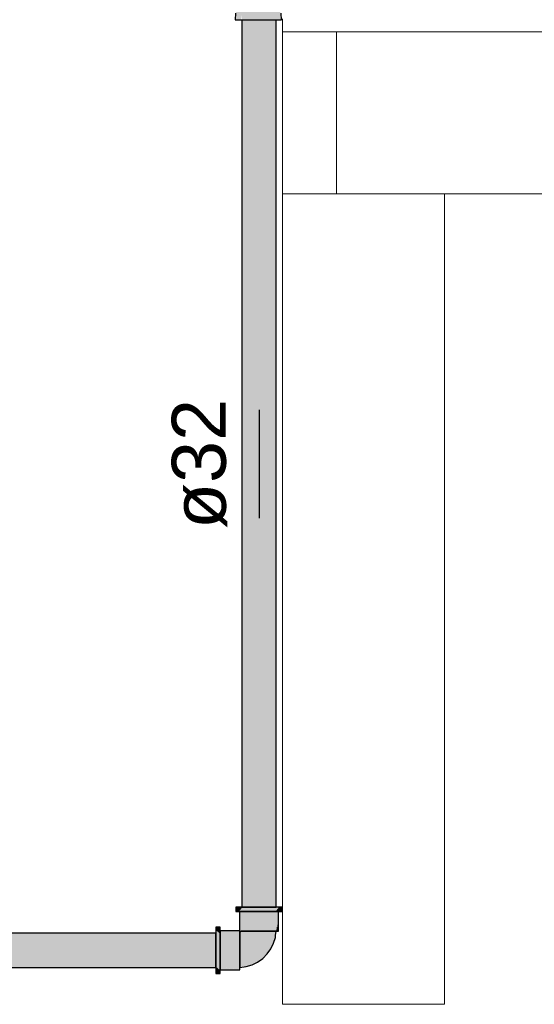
# Model space of a CAD drawing. Header units: millimetres. Extents: x -16331 to -10174, y -4135 to -3584.
# Tile 376 of 456: x -10215.77 to -10213.86, y -4010.76 to -4007.11. Entities that reach past the tile are written whole.
import ezdxf

# ---------------------------------------------------------------- set-up
doc = ezdxf.new("R2010")
doc.units = ezdxf.units.MM
for name, color, linetype in [('AF-Condutos', 4, 'Continuous'), ('AF-Conexões', 4, 'Continuous'), ('AF-Sentido conduto', 7, 'Continuous'), ('AF-Textos conduto', 7, 'Continuous')]:
    doc.layers.add(name, color=color, linetype=linetype)
for name, color, linetype, lineweight in [('DI-Elementos externos em corte', 9, 'Continuous', 18), ('DI-Elementos externos em vista', 9, 'Continuous', 5), ('IFC-IfcBuildingElementProxy-Contorno', 250, 'Continuous', 5)]:
    doc.layers.add(name, color=color, linetype=linetype, lineweight=lineweight)
doc.styles.add('Arial', font='arial.ttf', dxfattribs={"height": 100})

msp = doc.modelspace()

# ---------------------------------------------------------------- hatches: boundary and pattern name
at = {"layer": 'AF-Condutos', "linetype": 'Continuous'}
for points in [[(-10214.9368, -4007.1111), (-10214.9449, -4010.3956), (-10214.9367, -4010.3956), (-10214.9367, -4007.1111)], [(-10214.9449, -4010.3956), (-10214.9368, -4007.1114), (-10214.9369, -4007.1111), (-10214.9449, -4007.1111), (-10214.9449, -4007.1113)], [(-10214.9191, -4007.1111), (-10214.9367, -4010.3956), (-10214.9189, -4010.3956), (-10214.8949, -4007.1111), (-10214.9189, -4007.1111)], [(-10214.9367, -4010.3956), (-10214.9191, -4007.1111), (-10214.9367, -4007.1111)], [(-10214.8949, -4007.1111), (-10214.9189, -4010.3956), (-10214.8946, -4010.3956), (-10214.8683, -4007.1111), (-10214.8946, -4007.1111)], [(-10214.8683, -4007.1112), (-10214.8946, -4010.3956), (-10214.868, -4010.3956), (-10214.868, -4007.1112)], [(-10214.8436, -4007.1112), (-10214.8439, -4007.1112), (-10214.868, -4007.1112), (-10214.868, -4010.3956), (-10214.8436, -4010.3956)], [(-10214.8258, -4007.1113), (-10214.8261, -4007.1113), (-10214.8436, -4007.1112), (-10214.8436, -4010.3956), (-10214.8258, -4010.3956)], [(-10214.8176, -4007.1113), (-10214.8177, -4007.1113), (-10214.8258, -4007.1113), (-10214.8258, -4010.3956), (-10214.8176, -4010.3956)], [(-10220.1979, -4010.6192), (-10215.0413, -4010.6192), (-10215.0413, -4010.6164), (-10215.0413, -4010.6031), (-10215.0413, -4010.5816), (-10215.0413, -4010.5556), (-10215.0413, -4010.5295), (-10215.0413, -4010.508), (-10215.0413, -4010.4947), (-10215.0413, -4010.4919), (-10220.1979, -4010.4919), (-10220.1979, -4010.4938), (-10220.1979, -4010.4947), (-10220.1979, -4010.5038), (-10220.1979, -4010.508), (-10220.1979, -4010.5228), (-10220.1979, -4010.5295), (-10220.1979, -4010.5474), (-10220.1979, -4010.5556), (-10220.1979, -4010.5735), (-10220.1979, -4010.5816), (-10220.1979, -4010.5964), (-10220.1979, -4010.6031), (-10220.1979, -4010.6123), (-10220.1979, -4010.6164), (-10220.1979, -4010.6184)]]:
    msp.add_hatch(color=151, dxfattribs=at).paths.add_polyline_path(points)
at = {"layer": 'AF-Conexões', "linetype": 'Continuous'}
for points in [[(-10214.808, -4006.8794), (-10214.8088, -4006.8335), (-10214.799, -4006.8235), (-10214.7976, -4006.7995), (-10214.8005, -4006.7994), (-10214.8021, -4006.8234), (-10214.8005, -4006.7994), (-10214.8091, -4006.7994), (-10214.8198, -4006.7993), (-10214.8198, -4006.8171), (-10214.8198, -4006.8233), (-10214.8198, -4006.8243), (-10214.8188, -4006.8233), (-10214.8092, -4006.8234), (-10214.8041, -4006.8234), (-10214.8092, -4006.8234), (-10214.8188, -4006.8233), (-10214.8198, -4006.8243), (-10214.8198, -4006.8247), (-10214.8199, -4006.8334), (-10214.8198, -4006.8247), (-10214.8198, -4006.8243), (-10214.8198, -4006.8233), (-10214.8198, -4006.8171), (-10214.8198, -4006.7993), (-10214.8228, -4006.7993), (-10214.8284, -4006.8233), (-10214.8413, -4006.8232), (-10214.8463, -4006.8332), (-10214.8413, -4006.8232), (-10214.8411, -4006.8159), (-10214.8406, -4006.7992), (-10214.8501, -4006.8159), (-10214.8406, -4006.7992), (-10214.8614, -4006.7992), (-10214.8564, -4006.8159), (-10214.8542, -4006.8232), (-10214.8564, -4006.8159), (-10214.8614, -4006.7992), (-10214.8667, -4006.8159), (-10214.8614, -4006.7992), (-10214.8836, -4006.7991), (-10214.9059, -4006.7991), (-10214.9109, -4006.8159), (-10214.9006, -4006.8159), (-10214.8939, -4006.8159), (-10214.8836, -4006.8159), (-10214.8734, -4006.8159), (-10214.8836, -4006.8159), (-10214.8939, -4006.8159), (-10214.8837, -4006.8231), (-10214.869, -4006.8232), (-10214.8837, -4006.8231), (-10214.8939, -4006.8159), (-10214.9006, -4006.8159), (-10214.9109, -4006.8159), (-10214.9131, -4006.8231), (-10214.8984, -4006.8231), (-10214.9131, -4006.8231), (-10214.9171, -4006.8159), (-10214.9266, -4006.7991), (-10214.9262, -4006.8159), (-10214.926, -4006.8231), (-10214.9389, -4006.8231), (-10214.9432, -4006.8045), (-10214.9432, -4006.8231), (-10214.9432, -4006.8264), (-10214.9432, -4006.8302), (-10214.941, -4006.8331), (-10214.9432, -4006.8302), (-10214.9432, -4006.8331), (-10214.9432, -4006.8302), (-10214.9432, -4006.8264), (-10214.9485, -4006.8231), (-10214.9432, -4006.8264), (-10214.9432, -4006.8231), (-10214.9432, -4006.8045), (-10214.9432, -4006.8017), (-10214.9432, -4006.7991), (-10214.9444, -4006.7991), (-10214.9581, -4006.7991), (-10214.9632, -4006.8232), (-10214.9581, -4006.8231), (-10214.9632, -4006.8232), (-10214.9495, -4006.8332), (-10214.9461, -4006.8636), (-10214.9433, -4006.8636), (-10214.9423, -4006.8636), (-10214.9416, -4006.8636), (-10214.9372, -4006.8636), (-10214.9308, -4006.8636), (-10214.9325, -4006.8331), (-10214.9308, -4006.8636), (-10214.9289, -4006.8975), (-10214.9248, -4006.8636), (-10214.9211, -4006.8331), (-10214.9248, -4006.8636), (-10214.9172, -4006.8636), (-10214.9248, -4006.8636), (-10214.9129, -4006.8975), (-10214.9112, -4006.8636), (-10214.9097, -4006.8331), (-10214.9112, -4006.8636), (-10214.9028, -4006.8636), (-10214.9112, -4006.8636), (-10214.9129, -4006.8975), (-10214.8951, -4006.8975), (-10214.8959, -4006.8636), (-10214.8967, -4006.8331), (-10214.8959, -4006.8636), (-10214.8951, -4006.8975), (-10214.8891, -4006.8636), (-10214.8837, -4006.8332), (-10214.8891, -4006.8636), (-10214.8804, -4006.8636), (-10214.8891, -4006.8636), (-10214.8951, -4006.8975), (-10214.9129, -4006.8975), (-10214.9248, -4006.8636), (-10214.9289, -4006.8975), (-10214.9308, -4006.8636), (-10214.9372, -4006.8636), (-10214.9416, -4006.8636), (-10214.9423, -4006.8636), (-10214.9433, -4006.8636), (-10214.9461, -4006.8636), (-10214.9433, -4006.8884), (-10214.9423, -4006.8975), (-10214.9495, -4006.8332), (-10214.9586, -4006.8266), (-10214.9632, -4006.8232), (-10214.9585, -4006.8283), (-10214.954, -4006.8332), (-10214.9632, -4006.8232), (-10214.9581, -4006.7991), (-10214.9667, -4006.7992), (-10214.9696, -4006.7992), (-10214.9684, -4006.8232), (-10214.9585, -4006.8332), (-10214.9582, -4006.8976), (-10214.9523, -4006.8976), (-10214.9582, -4006.8976), (-10214.9492, -4006.9028), (-10214.9403, -4006.9028), (-10214.9281, -4006.9027), (-10214.9134, -4006.9027), (-10214.8971, -4006.9027), (-10214.9134, -4006.9027), (-10214.9281, -4006.9027), (-10214.9403, -4006.9028), (-10214.9492, -4006.9028), (-10214.9538, -4006.9552), (-10214.9471, -4006.9552), (-10214.9364, -4006.9551), (-10214.9223, -4006.9551), (-10214.9364, -4006.9551), (-10214.9471, -4006.9552), (-10214.9538, -4006.9552), (-10214.9494, -4007.0076), (-10214.9584, -4007.0128), (-10214.9589, -4007.0772), (-10214.9688, -4007.0872), (-10214.9701, -4007.1112), (-10214.9672, -4007.1112), (-10214.9637, -4007.0872), (-10214.9544, -4007.0772), (-10214.9524, -4007.0128), (-10214.9404, -4007.0076), (-10214.9524, -4007.0128), (-10214.9544, -4007.0772), (-10214.9589, -4007.0821), (-10214.9637, -4007.0872), (-10214.959, -4007.0871), (-10214.9586, -4007.0871), (-10214.9637, -4007.0872), (-10214.9672, -4007.1112), (-10214.9586, -4007.1111), (-10214.9481, -4007.1111), (-10214.9481, -4007.0923), (-10214.9481, -4007.0871), (-10214.949, -4007.0871), (-10214.9481, -4007.0871), (-10214.9481, -4007.0859), (-10214.9481, -4007.0871), (-10214.9449, -4007.0818), (-10214.9414, -4007.0771), (-10214.9449, -4007.0771), (-10214.9481, -4007.0772), (-10214.9499, -4007.0772), (-10214.9425, -4007.0127), (-10214.9283, -4007.0075), (-10214.9425, -4007.0127), (-10214.9338, -4007.0712), (-10214.9329, -4007.0771), (-10214.9326, -4007.0712), (-10214.9329, -4007.0771), (-10214.9338, -4007.0712), (-10214.9425, -4007.0127), (-10214.9415, -4007.0712), (-10214.9425, -4007.0127), (-10214.9449, -4007.0339), (-10214.9492, -4007.0712), (-10214.9449, -4007.0712), (-10214.9447, -4007.0712), (-10214.9449, -4007.0712), (-10214.9492, -4007.0712), (-10214.9499, -4007.0772), (-10214.9449, -4007.0771), (-10214.9414, -4007.0771), (-10214.9449, -4007.0818), (-10214.9449, -4007.0824), (-10214.9449, -4007.0818), (-10214.9481, -4007.0871), (-10214.9481, -4007.0923), (-10214.9449, -4007.0904), (-10214.9449, -4007.0871), (-10214.9449, -4007.0904), (-10214.9394, -4007.0871), (-10214.9481, -4007.0923), (-10214.9449, -4007.1111), (-10214.9271, -4007.1111), (-10214.9264, -4007.0871), (-10214.9215, -4007.0771), (-10214.9222, -4007.0712), (-10214.9291, -4007.0127), (-10214.9136, -4007.0075), (-10214.9291, -4007.0127), (-10214.9222, -4007.0712), (-10214.9215, -4007.0771), (-10214.9207, -4007.0712), (-10214.9215, -4007.0771), (-10214.9264, -4007.0871), (-10214.9271, -4007.1111), (-10214.9064, -4007.1111), (-10214.9135, -4007.0871), (-10214.9064, -4007.1111), (-10214.8841, -4007.1111), (-10214.8988, -4007.0871), (-10214.91, -4007.0771), (-10214.9103, -4007.0712), (-10214.9131, -4007.0127), (-10214.9103, -4007.0712), (-10214.91, -4007.0771), (-10214.9087, -4007.0712), (-10214.91, -4007.0771), (-10214.8988, -4007.0871), (-10214.8841, -4007.1111), (-10214.8841, -4007.0871), (-10214.897, -4007.0771), (-10214.8841, -4007.0871), (-10214.8841, -4007.1111), (-10214.8619, -4007.1112), (-10214.8694, -4007.0872), (-10214.8841, -4007.0772), (-10214.8969, -4007.0712), (-10214.8841, -4007.0772), (-10214.8851, -4007.0712), (-10214.8953, -4007.0127), (-10214.8972, -4007.0075), (-10214.9057, -4006.9551), (-10214.8972, -4007.0075), (-10214.8953, -4007.0127), (-10214.8851, -4007.0712), (-10214.8841, -4007.0772), (-10214.8834, -4007.0712), (-10214.8841, -4007.0772), (-10214.8694, -4007.0872), (-10214.8619, -4007.1112), (-10214.8411, -4007.1112), (-10214.8547, -4007.0872), (-10214.8711, -4007.0772), (-10214.8699, -4007.0712), (-10214.8716, -4007.0712), (-10214.8699, -4007.0712), (-10214.8769, -4007.0128), (-10214.8611, -4007.0102), (-10214.872, -4007.0076), (-10214.8801, -4007.0076), (-10214.872, -4007.0076), (-10214.8633, -4007.0076), (-10214.8707, -4006.998), (-10214.8752, -4006.9921), (-10214.8842, -4006.9745), (-10214.8745, -4006.9551), (-10214.8877, -4006.9552), (-10214.8745, -4006.9551), (-10214.8841, -4006.9358), (-10214.8751, -4006.9183), (-10214.88, -4006.9028), (-10214.8767, -4006.8976), (-10214.8735, -4006.8636), (-10214.8707, -4006.8332), (-10214.8735, -4006.8636), (-10214.865, -4006.8637), (-10214.8735, -4006.8636), (-10214.8767, -4006.8976), (-10214.88, -4006.9028), (-10214.8751, -4006.9183), (-10214.8692, -4006.9179), (-10214.8705, -4006.9124), (-10214.8631, -4006.9028), (-10214.8718, -4006.9028), (-10214.8631, -4006.9028), (-10214.8609, -4006.9002), (-10214.8631, -4006.9028), (-10214.8705, -4006.9124), (-10214.8692, -4006.9179), (-10214.8751, -4006.9183), (-10214.8841, -4006.9358), (-10214.8745, -4006.9551), (-10214.8731, -4006.9358), (-10214.8745, -4006.9551), (-10214.8842, -4006.9745), (-10214.8752, -4006.9921), (-10214.8707, -4006.998), (-10214.8633, -4007.0076), (-10214.8694, -4006.9924), (-10214.8732, -4006.9745), (-10214.8694, -4006.9924), (-10214.8633, -4007.0076), (-10214.872, -4007.0076), (-10214.8611, -4007.0102), (-10214.8769, -4007.0128), (-10214.8699, -4007.0712), (-10214.8711, -4007.0772), (-10214.8547, -4007.0872), (-10214.8411, -4007.1112), (-10214.8233, -4007.1113), (-10214.8176, -4007.1113), (-10214.8096, -4007.1114), (-10214.8176, -4007.0913), (-10214.8096, -4007.1114), (-10214.801, -4007.1114), (-10214.8045, -4007.0874), (-10214.8096, -4007.0874), (-10214.8176, -4007.0873), (-10214.8192, -4007.0873), (-10214.8288, -4007.0873), (-10214.8417, -4007.0872), (-10214.8581, -4007.0772), (-10214.8417, -4007.0872), (-10214.8288, -4007.0873), (-10214.8192, -4007.0873), (-10214.8176, -4007.0873), (-10214.8096, -4007.0874), (-10214.8176, -4007.0781), (-10214.8096, -4007.0874), (-10214.8045, -4007.0874), (-10214.801, -4007.1114), (-10214.7981, -4007.1115), (-10214.7994, -4007.0875), (-10214.8092, -4007.0775), (-10214.8094, -4007.0712), (-10214.8107, -4007.0314), (-10214.8111, -4007.0314), (-10214.8167, -4007.0712), (-10214.8166, -4007.07), (-10214.8111, -4007.0314), (-10214.817, -4007.0695), (-10214.8173, -4007.0712), (-10214.8172, -4007.0712), (-10214.8173, -4007.0712), (-10214.8176, -4007.0774), (-10214.8182, -4007.0774), (-10214.8176, -4007.0778), (-10214.8182, -4007.0774), (-10214.8176, -4007.0774), (-10214.8173, -4007.0712), (-10214.8176, -4007.0733), (-10214.8173, -4007.0712), (-10214.8176, -4007.0712), (-10214.8173, -4007.0712), (-10214.8176, -4007.0312), (-10214.8182, -4007.0712), (-10214.8176, -4007.0312), (-10214.8182, -4007.0314), (-10214.8118, -4007.0314), (-10214.8082, -4007.0314), (-10214.7884, -4007.0314), (-10214.7889, -4007.0309), (-10214.7923, -4007.0269), (-10214.8082, -4007.0299), (-10214.8082, -4007.0293), (-10214.8111, -4007.0298), (-10214.8297, -4007.0289), (-10214.8182, -4007.0712), (-10214.8282, -4007.0345), (-10214.829, -4007.0314), (-10214.8297, -4007.0289), (-10214.8291, -4007.0314), (-10214.8284, -4007.0346), (-10214.8197, -4007.0712), (-10214.8284, -4007.0346), (-10214.8291, -4007.0314), (-10214.83, -4007.0314), (-10214.8304, -4007.0352), (-10214.8345, -4007.0712), (-10214.8352, -4007.0773), (-10214.8466, -4007.0772), (-10214.8352, -4007.0773), (-10214.8345, -4007.0712), (-10214.83, -4007.0314), (-10214.8421, -4007.0314), (-10214.83, -4007.0314), (-10214.8291, -4007.0314), (-10214.8297, -4007.0289), (-10214.8129, -4007.0297), (-10214.8108, -4007.029), (-10214.8129, -4007.0297), (-10214.8111, -4007.0298), (-10214.8082, -4007.0293), (-10214.8094, -4007.0286), (-10214.8103, -4007.0278), (-10214.8094, -4007.0286), (-10214.8082, -4007.0293), (-10214.8082, -4007.0299), (-10214.7923, -4007.0269), (-10214.7923, -4007.0269), (-10214.7924, -4007.0268), (-10214.7924, -4007.0268), (-10214.8081, -4007.0282), (-10214.7924, -4007.0268), (-10214.8061, -4007.0276), (-10214.8081, -4007.0277), (-10214.7924, -4007.0268), (-10214.7925, -4007.0266), (-10214.8081, -4007.0253), (-10214.8081, -4007.0248), (-10214.808, -4007.0225), (-10214.808, -4007.0207), (-10214.8092, -4007.0252), (-10214.808, -4007.0207), (-10214.808, -4007.0206), (-10214.8083, -4007.0206), (-10214.8438, -4007.0223), (-10214.8424, -4007.0314), (-10214.8361, -4007.0712), (-10214.8438, -4007.0223), (-10214.8463, -4007.0712), (-10214.8438, -4007.0223), (-10214.8565, -4007.0712), (-10214.8581, -4007.0712), (-10214.8565, -4007.0712), (-10214.8438, -4007.0223), (-10214.8589, -4007.0128), (-10214.8103, -4007.0039), (-10214.8111, -4007.0028), (-10214.8103, -4007.0039), (-10214.8096, -4007.0038), (-10214.807, -4007.0033), (-10214.8104, -4007.0027), (-10214.816, -4006.9948), (-10214.8159, -4006.9952), (-10214.8176, -4006.9931), (-10214.8671, -4006.9927), (-10214.8157, -4006.996), (-10214.8671, -4006.9927), (-10214.814, -4007.0021), (-10214.8113, -4007.0025), (-10214.8671, -4006.9927), (-10214.8165, -4006.9931), (-10214.8195, -4006.9821), (-10214.8165, -4006.9931), (-10214.8172, -4006.9931), (-10214.8176, -4006.9931), (-10214.8159, -4006.9952), (-10214.816, -4006.9948), (-10214.8104, -4007.0027), (-10214.807, -4007.0033), (-10214.8112, -4006.9932), (-10214.807, -4007.0033), (-10214.8103, -4007.0039), (-10214.8191, -4007.0055), (-10214.8044, -4007.0127), (-10214.8191, -4007.0055), (-10214.8589, -4007.0128), (-10214.8039, -4007.0134), (-10214.8029, -4007.0134), (-10214.8027, -4007.0134), (-10214.8026, -4007.0136), (-10214.7984, -4007.0195), (-10214.7973, -4007.0211), (-10214.7981, -4007.0195), (-10214.8009, -4007.0144), (-10214.8006, -4007.0146), (-10214.8009, -4007.0144), (-10214.7992, -4007.0175), (-10214.7981, -4007.0195), (-10214.7973, -4007.0211), (-10214.798, -4007.0195), (-10214.7984, -4007.0185), (-10214.798, -4007.0195), (-10214.7975, -4007.0195), (-10214.798, -4007.0195), (-10214.7973, -4007.0211), (-10214.7964, -4007.0208), (-10214.7972, -4007.0195), (-10214.7999, -4007.0149), (-10214.7972, -4007.0195), (-10214.7964, -4007.0208), (-10214.7971, -4007.0195), (-10214.7992, -4007.0152), (-10214.8021, -4007.0096), (-10214.8069, -4006.9981), (-10214.8134, -4006.9808), (-10214.8069, -4006.9981), (-10214.8021, -4007.0096), (-10214.7992, -4007.0152), (-10214.7971, -4007.0195), (-10214.7964, -4007.0208), (-10214.7917, -4007.0195), (-10214.7964, -4007.0208), (-10214.7973, -4007.0211), (-10214.793, -4007.0261), (-10214.7908, -4007.0286), (-10214.7913, -4007.0267), (-10214.7947, -4007.0227), (-10214.7957, -4007.0216), (-10214.7901, -4007.0197), (-10214.7914, -4007.0195), (-10214.7909, -4007.0193), (-10214.7914, -4007.0195), (-10214.7905, -4007.0195), (-10214.7896, -4007.0195), (-10214.7905, -4007.0195), (-10214.7914, -4007.0195), (-10214.7901, -4007.0197), (-10214.7957, -4007.0216), (-10214.7947, -4007.0227), (-10214.7913, -4007.0267), (-10214.7908, -4007.0286), (-10214.7897, -4007.0286), (-10214.7852, -4007.0289), (-10214.7908, -4007.0286), (-10214.7884, -4007.0314), (-10214.7844, -4007.0361), (-10214.7783, -4007.0314), (-10214.782, -4007.03), (-10214.7783, -4007.0314), (-10214.7844, -4007.0361), (-10214.7759, -4007.0322), (-10214.774, -4007.0314), (-10214.7704, -4007.0297), (-10214.7708, -4007.0291), (-10214.7704, -4007.0297), (-10214.7844, -4007.0361), (-10214.777, -4007.0387), (-10214.7697, -4007.0414), (-10214.7489, -4007.0414), (-10214.76, -4007.0384), (-10214.7703, -4007.0294), (-10214.777, -4007.0195), (-10214.7703, -4007.0294), (-10214.7769, -4007.0195), (-10214.7793, -4007.016), (-10214.7769, -4007.0195), (-10214.7703, -4007.0294), (-10214.7674, -4007.0195), (-10214.7703, -4007.0294), (-10214.76, -4007.0384), (-10214.7608, -4007.034), (-10214.76, -4007.0384), (-10214.7595, -4007.0346), (-10214.7633, -4007.0195), (-10214.7595, -4007.0346), (-10214.7629, -4007.0195), (-10214.7595, -4007.0346), (-10214.76, -4007.0384), (-10214.7489, -4007.0414), (-10214.7468, -4007.0408), (-10214.7378, -4007.0385), (-10214.7489, -4007.0194), (-10214.7489, -4007.0398), (-10214.7563, -4007.0195), (-10214.7489, -4007.0398), (-10214.7489, -4007.0195), (-10214.7571, -4007.0171), (-10214.7563, -4007.0195), (-10214.7495, -4007.0395), (-10214.7563, -4007.0195), (-10214.7575, -4007.0195), (-10214.7563, -4007.0195), (-10214.7571, -4007.0171), (-10214.7649, -4007.0107), (-10214.7715, -4007.0005), (-10214.7861, -4006.9981), (-10214.8094, -4006.9841), (-10214.8157, -4006.9683), (-10214.8223, -4006.9723), (-10214.8221, -4006.9789), (-10214.8203, -4006.9792), (-10214.8714, -4006.9681), (-10214.8224, -4006.9683), (-10214.8227, -4006.9568), (-10214.8224, -4006.9683), (-10214.8223, -4006.9723), (-10214.8157, -4006.9683), (-10214.8094, -4006.9841), (-10214.7861, -4006.9981), (-10214.7715, -4007.0005), (-10214.7765, -4006.9872), (-10214.7903, -4006.9774), (-10214.8119, -4006.97), (-10214.8156, -4006.9551), (-10214.8119, -4006.97), (-10214.7903, -4006.9774), (-10214.7765, -4006.9872), (-10214.7797, -4006.9717), (-10214.7918, -4006.9551), (-10214.8119, -4006.9551), (-10214.8156, -4006.9419), (-10214.8229, -4006.951), (-10214.8228, -4006.9535), (-10214.8714, -4006.9421), (-10214.8223, -4006.942), (-10214.82, -4006.931), (-10214.8223, -4006.942), (-10214.8232, -4006.942), (-10214.8231, -4006.9458), (-10214.8232, -4006.942), (-10214.8714, -4006.9421), (-10214.8246, -4006.9531), (-10214.8228, -4006.9535), (-10214.8229, -4006.951), (-10214.8156, -4006.9419), (-10214.8119, -4006.9551), (-10214.7918, -4006.9551), (-10214.8119, -4006.9402), (-10214.8133, -4006.9296), (-10214.8119, -4006.9402), (-10214.7918, -4006.9551), (-10214.7797, -4006.9717), (-10214.7808, -4006.9552), (-10214.7903, -4006.9328), (-10214.8093, -4006.9261), (-10214.8111, -4006.9172), (-10214.8194, -4006.9282), (-10214.867, -4006.9177), (-10214.816, -4006.9172), (-10214.8109, -4006.9078), (-10214.816, -4006.9172), (-10214.8172, -4006.9172), (-10214.8179, -4006.9209), (-10214.8172, -4006.9172), (-10214.867, -4006.9177), (-10214.8216, -4006.9277), (-10214.8188, -4006.9249), (-10214.8216, -4006.9277), (-10214.8194, -4006.9282), (-10214.8111, -4006.9172), (-10214.8093, -4006.9261), (-10214.7903, -4006.9328), (-10214.7808, -4006.9552), (-10214.7797, -4006.9386), (-10214.7764, -4006.9232), (-10214.7859, -4006.9121), (-10214.8067, -4006.9121), (-10214.7859, -4006.9121), (-10214.7764, -4006.9232), (-10214.7713, -4006.91), (-10214.7647, -4006.8998), (-10214.757, -4006.8935), (-10214.7571, -4006.8924), (-10214.7634, -4006.8924), (-10214.7668, -4006.8924), (-10214.7706, -4006.8924), (-10214.7668, -4006.8924), (-10214.7634, -4006.8924), (-10214.7571, -4006.8924), (-10214.7566, -4006.8924), (-10214.7527, -4006.8924), (-10214.7487, -4006.8914), (-10214.7544, -4006.8924), (-10214.7525, -4006.8924), (-10214.7449, -4006.8924), (-10214.7402, -4006.8924), (-10214.7375, -4006.8724), (-10214.7486, -4006.8694), (-10214.7598, -4006.8722), (-10214.7486, -4006.8694), (-10214.7694, -4006.8694), (-10214.7841, -4006.8745), (-10214.7701, -4006.8808), (-10214.7778, -4006.8924), (-10214.7701, -4006.8808), (-10214.7844, -4006.8853), (-10214.7852, -4006.8859), (-10214.7844, -4006.8853), (-10214.7954, -4006.8888), (-10214.7961, -4006.8896), (-10214.792, -4006.8907), (-10214.7861, -4006.8924), (-10214.7791, -4006.8944), (-10214.7861, -4006.8924), (-10214.792, -4006.8907), (-10214.7943, -4006.8924), (-10214.792, -4006.8907), (-10214.7961, -4006.8896), (-10214.7954, -4006.8888), (-10214.7701, -4006.8808), (-10214.7732, -4006.8794), (-10214.7753, -4006.8784), (-10214.7781, -4006.8794), (-10214.7753, -4006.8784), (-10214.7841, -4006.8745), (-10214.7884, -4006.8794), (-10214.7795, -4006.8794), (-10214.7884, -4006.8794), (-10214.7906, -4006.8819), (-10214.7843, -4006.8815), (-10214.7893, -4006.8818), (-10214.7911, -4006.8839), (-10214.7914, -4006.8842), (-10214.7911, -4006.8839), (-10214.7893, -4006.8818), (-10214.7906, -4006.8819), (-10214.7929, -4006.8845), (-10214.7971, -4006.8893), (-10214.7982, -4006.8921), (-10214.7955, -4006.8924), (-10214.7945, -4006.8925), (-10214.7955, -4006.8924), (-10214.7982, -4006.8921), (-10214.7984, -4006.8924), (-10214.8001, -4006.8966), (-10214.7971, -4006.8893), (-10214.8025, -4006.897), (-10214.8023, -4006.8981), (-10214.8019, -4006.9007), (-10214.8033, -4006.8988), (-10214.8068, -4006.9071), (-10214.8033, -4006.8988), (-10214.8019, -4006.9007), (-10214.8023, -4006.8981), (-10214.8025, -4006.897), (-10214.8051, -4006.897), (-10214.806, -4006.8988), (-10214.8078, -4006.902), (-10214.806, -4006.8988), (-10214.8051, -4006.897), (-10214.8587, -4006.8976), (-10214.8132, -4006.9059), (-10214.8102, -4006.9065), (-10214.8587, -4006.8976), (-10214.8582, -4006.8637), (-10214.8587, -4006.8976), (-10214.8025, -4006.897), (-10214.7968, -4006.8904), (-10214.8435, -4006.8882), (-10214.8498, -4006.8637), (-10214.8577, -4006.8332), (-10214.8498, -4006.8637), (-10214.8448, -4006.8637), (-10214.8397, -4006.8637), (-10214.8348, -4006.8333), (-10214.8296, -4006.8333), (-10214.8348, -4006.8333), (-10214.8314, -4006.8638), (-10214.8295, -4006.8638), (-10214.8314, -4006.8638), (-10214.8348, -4006.8333), (-10214.8397, -4006.8637), (-10214.8448, -4006.8637), (-10214.8498, -4006.8637), (-10214.8435, -4006.8882), (-10214.8084, -4006.8899), (-10214.8078, -4006.8899), (-10214.8078, -4006.8896), (-10214.8078, -4006.8899), (-10214.8072, -4006.8899), (-10214.8074, -4006.8895), (-10214.8078, -4006.8884), (-10214.8091, -4006.8853), (-10214.8078, -4006.8884), (-10214.8079, -4006.8852), (-10214.7924, -4006.884), (-10214.7923, -4006.8838), (-10214.8079, -4006.8829), (-10214.8079, -4006.8827), (-10214.8101, -4006.8828), (-10214.8079, -4006.8827), (-10214.8079, -4006.8817), (-10214.8106, -4006.8817), (-10214.8092, -4006.8823), (-10214.8105, -4006.8818), (-10214.811, -4006.8817), (-10214.8105, -4006.8818), (-10214.8092, -4006.8823), (-10214.8106, -4006.8817), (-10214.8079, -4006.8817), (-10214.8079, -4006.8827), (-10214.7904, -4006.8817), (-10214.7904, -4006.8816), (-10214.7901, -4006.8812), (-10214.7886, -4006.8796), (-10214.7885, -4006.8795), (-10214.7884, -4006.8794), (-10214.808, -4006.8794), (-10214.8116, -4006.8794), (-10214.8179, -4006.8794), (-10214.8294, -4006.8817), (-10214.8114, -4006.8798), (-10214.808, -4006.8798), (-10214.808, -4006.88), (-10214.808, -4006.8798), (-10214.8114, -4006.8798), (-10214.8154, -4006.8802), (-10214.8294, -4006.8817), (-10214.8283, -4006.8638), (-10214.8263, -4006.8333), (-10214.8208, -4006.8639), (-10214.8199, -4006.8639), (-10214.8208, -4006.8639), (-10214.8263, -4006.8333), (-10214.8283, -4006.8638), (-10214.826, -4006.8638), (-10214.8283, -4006.8638), (-10214.8291, -4006.8757), (-10214.8293, -4006.8794), (-10214.8294, -4006.8817), (-10214.8278, -4006.8794), (-10214.8294, -4006.8817), (-10214.8199, -4006.8798), (-10214.8207, -4006.8794), (-10214.8259, -4006.8767), (-10214.8207, -4006.8794), (-10214.8199, -4006.8798), (-10214.8199, -4006.8794), (-10214.8199, -4006.8787), (-10214.8199, -4006.8685), (-10214.8196, -4006.8639), (-10214.8199, -4006.8685), (-10214.8199, -4006.8798), (-10214.8179, -4006.8794), (-10214.8179, -4006.8639), (-10214.8179, -4006.8334), (-10214.8179, -4006.8794), (-10214.8105, -4006.8818), (-10214.8133, -4006.8334), (-10214.8107, -4006.8794), (-10214.8105, -4006.8794), (-10214.8078, -4006.8884)], [(-10214.9481, -4007.1111), (-10214.9481, -4007.1111), (-10214.9449, -4007.1111), (-10214.9449, -4007.1111)], [(-10214.9459, -4007.1111), (-10214.9481, -4007.1111), (-10214.9481, -4007.1113), (-10214.9459, -4007.1113)], [(-10214.9449, -4007.1111), (-10214.9459, -4007.1111), (-10214.9459, -4007.1113), (-10214.9449, -4007.1113)], [(-10214.9643, -4010.3956), (-10214.9673, -4010.3956), (-10214.9673, -4010.4124), (-10214.9643, -4010.4124), (-10214.9557, -4010.4124), (-10214.9421, -4010.3956), (-10214.9557, -4010.3956)], [(-10214.9557, -4010.4124), (-10214.9537, -4010.4124), (-10214.9421, -4010.4124), (-10214.9243, -4010.4124), (-10214.9035, -4010.4124), (-10214.8813, -4010.4124), (-10214.859, -4010.4124), (-10214.8383, -4010.4124), (-10214.8205, -4010.4124), (-10214.8068, -4010.3956), (-10214.8205, -4010.3956), (-10214.8383, -4010.3956), (-10214.859, -4010.3956), (-10214.8813, -4010.3956), (-10214.9035, -4010.3956), (-10214.9243, -4010.3956), (-10214.9421, -4010.3956), (-10214.9537, -4010.4098)], [(-10214.9537, -4010.4832), (-10214.9536, -4010.4832), (-10214.9537, -4010.4848), (-10214.9521, -4010.4842), (-10214.9512, -4010.4848), (-10214.9512, -4010.4832), (-10214.9521, -4010.4832), (-10214.9512, -4010.4832), (-10214.9512, -4010.4124), (-10214.9521, -4010.4378), (-10214.9512, -4010.4124), (-10214.9521, -4010.4124), (-10214.9537, -4010.4124)], [(-10214.9512, -4010.4848), (-10214.9478, -4010.4848), (-10214.944, -4010.4848), (-10214.944, -4010.4801), (-10214.944, -4010.4124), (-10214.9512, -4010.4124)], [(-10214.8175, -4010.4848), (-10214.8139, -4010.459), (-10214.8186, -4010.4124), (-10214.8301, -4010.4124), (-10214.8451, -4010.4124), (-10214.8625, -4010.4124), (-10214.8813, -4010.4124), (-10214.9, -4010.4124), (-10214.9175, -4010.4124), (-10214.9325, -4010.4124), (-10214.944, -4010.4124), (-10214.944, -4010.4848), (-10214.9325, -4010.4848), (-10214.9175, -4010.4848), (-10214.9, -4010.4848), (-10214.8813, -4010.4848), (-10214.8625, -4010.4848), (-10214.8451, -4010.4848), (-10214.8301, -4010.4848), (-10214.8186, -4010.4848)], [(-10214.7953, -4010.4124), (-10214.7953, -4010.3956), (-10214.7982, -4010.3956), (-10214.8068, -4010.3956), (-10214.8089, -4010.3981), (-10214.8205, -4010.4124), (-10214.8089, -4010.4124), (-10214.8068, -4010.4124), (-10214.7982, -4010.4124)], [(-10214.8089, -4010.4848), (-10214.8089, -4010.4124), (-10214.8113, -4010.4124), (-10214.8186, -4010.4124), (-10214.8113, -4010.4848)], [(-10214.8113, -4010.4848), (-10214.8139, -4010.459), (-10214.8175, -4010.4848)], [(-10215.0245, -4010.4696), (-10215.0413, -4010.4696), (-10215.0413, -4010.4725), (-10215.0413, -4010.4811), (-10215.0387, -4010.4832), (-10215.0245, -4010.4948), (-10215.0245, -4010.4832), (-10215.0245, -4010.4811), (-10215.0245, -4010.4725)], [(-10215.0245, -4010.6301), (-10215.0245, -4010.628), (-10215.0245, -4010.6164), (-10215.0245, -4010.5986), (-10215.0245, -4010.5778), (-10215.0245, -4010.5556), (-10215.0245, -4010.5333), (-10215.0245, -4010.5126), (-10215.0245, -4010.4948), (-10215.028, -4010.4919), (-10215.0413, -4010.4811), (-10215.0413, -4010.4919), (-10215.0413, -4010.4948), (-10215.0413, -4010.5126), (-10215.0413, -4010.5333), (-10215.0413, -4010.5556), (-10215.0413, -4010.5778), (-10215.0413, -4010.5986), (-10215.0413, -4010.6164), (-10215.027, -4010.628)], [(-10214.9995, -4010.4848), (-10215.0245, -4010.4856), (-10214.9537, -4010.4856), (-10214.9521, -4010.4856), (-10214.9521, -4010.4848), (-10214.9531, -4010.4848), (-10214.9537, -4010.4848), (-10214.9989, -4010.4848), (-10214.9537, -4010.4848), (-10214.9531, -4010.4848), (-10214.9521, -4010.4848), (-10214.9521, -4010.4832), (-10214.9537, -4010.4832), (-10214.9537, -4010.4832), (-10215.0245, -4010.4832), (-10215.0245, -4010.4848), (-10215.0245, -4010.4856)], [(-10215.0245, -4010.4856), (-10215.0245, -4010.4929), (-10214.9568, -4010.4929), (-10214.9521, -4010.4929), (-10214.9521, -4010.489), (-10214.9521, -4010.4856)], [(-10214.9521, -4010.6255), (-10214.9521, -4010.6193), (-10214.9521, -4010.6183), (-10214.9521, -4010.6068), (-10214.9521, -4010.5918), (-10214.9521, -4010.5743), (-10214.9521, -4010.5556), (-10214.9521, -4010.5368), (-10214.9521, -4010.5194), (-10214.9521, -4010.5044), (-10214.9521, -4010.4929), (-10215.0245, -4010.4929), (-10215.0245, -4010.5044), (-10215.0245, -4010.5194), (-10215.0245, -4010.5368), (-10215.0245, -4010.5556), (-10215.0245, -4010.5743), (-10215.0245, -4010.5918), (-10215.0245, -4010.6068), (-10215.0245, -4010.6183), (-10214.9778, -4010.6229)], [(-10214.9512, -4010.4848), (-10214.9521, -4010.4842), (-10214.9521, -4010.4848)], [(-10214.9497, -4010.4871), (-10214.9521, -4010.489), (-10214.9521, -4010.4913), (-10214.9521, -4010.4935), (-10214.9521, -4010.5052), (-10214.9521, -4010.5138), (-10214.9521, -4010.5225), (-10214.9521, -4010.5435), (-10214.9521, -4010.5547), (-10214.9521, -4010.5658), (-10214.9521, -4010.5764), (-10214.9521, -4010.5869), (-10214.9521, -4010.5955), (-10214.9521, -4010.6042), (-10214.9521, -4010.6098), (-10214.933, -4010.608), (-10214.9291, -4010.5974), (-10214.9322, -4010.5839), (-10214.9371, -4010.5733), (-10214.9385, -4010.551), (-10214.9371, -4010.5733), (-10214.9322, -4010.5839), (-10214.9291, -4010.5974), (-10214.933, -4010.608), (-10214.9521, -4010.6098), (-10214.9521, -4010.6154), (-10214.9521, -4010.6171), (-10214.9521, -4010.6193), (-10214.9362, -4010.6171), (-10214.9364, -4010.6162), (-10214.9362, -4010.6171), (-10214.9292, -4010.6161), (-10214.9248, -4010.6122), (-10214.9292, -4010.6161), (-10214.9071, -4010.6093), (-10214.8865, -4010.599), (-10214.9002, -4010.6044), (-10214.9068, -4010.6005), (-10214.9002, -4010.6044), (-10214.8865, -4010.599), (-10214.8677, -4010.5855), (-10214.8803, -4010.5914), (-10214.891, -4010.5926), (-10214.9083, -4010.5909), (-10214.9133, -4010.5774), (-10214.9083, -4010.5909), (-10214.891, -4010.5926), (-10214.8803, -4010.5914), (-10214.8677, -4010.5855), (-10214.8514, -4010.5691), (-10214.8601, -4010.5768), (-10214.8768, -4010.5834), (-10214.8881, -4010.5829), (-10214.8932, -4010.5726), (-10214.9121, -4010.565), (-10214.9241, -4010.5566), (-10214.926, -4010.5449), (-10214.9317, -4010.5341), (-10214.9404, -4010.5185), (-10214.9401, -4010.5055), (-10214.9412, -4010.4957), (-10214.9401, -4010.5055), (-10214.9404, -4010.5185), (-10214.9317, -4010.5341), (-10214.926, -4010.5449), (-10214.9241, -4010.5566), (-10214.9121, -4010.565), (-10214.9113, -4010.5448), (-10214.9081, -4010.5287), (-10214.9174, -4010.5172), (-10214.9302, -4010.5117), (-10214.9174, -4010.5172), (-10214.9081, -4010.5287), (-10214.9113, -4010.5448), (-10214.9121, -4010.565), (-10214.8932, -4010.5726), (-10214.8881, -4010.5829), (-10214.8768, -4010.5834), (-10214.8601, -4010.5768), (-10214.8514, -4010.5691), (-10214.8379, -4010.5504), (-10214.8454, -4010.5565), (-10214.8637, -4010.5731), (-10214.8665, -4010.5643), (-10214.8773, -4010.5596), (-10214.898, -4010.5555), (-10214.8773, -4010.5596), (-10214.8665, -4010.5643), (-10214.8637, -4010.5731), (-10214.8454, -4010.5565), (-10214.8534, -4010.5597), (-10214.8454, -4010.5565), (-10214.8379, -4010.5504), (-10214.8276, -4010.5297), (-10214.8324, -4010.5367), (-10214.8438, -4010.5456), (-10214.8539, -4010.5488), (-10214.8642, -4010.5436), (-10214.8782, -4010.5377), (-10214.8946, -4010.5374), (-10214.8782, -4010.5377), (-10214.8642, -4010.5436), (-10214.8539, -4010.5488), (-10214.8438, -4010.5456), (-10214.8324, -4010.5367), (-10214.8276, -4010.5297), (-10214.8207, -4010.5077), (-10214.8197, -4010.5006), (-10214.8207, -4010.5004), (-10214.8246, -4010.5121), (-10214.8364, -4010.53), (-10214.8459, -4010.5286), (-10214.8595, -4010.5236), (-10214.8695, -4010.5183), (-10214.8845, -4010.5271), (-10214.8943, -4010.5191), (-10214.9027, -4010.5051), (-10214.9176, -4010.5021), (-10214.9307, -4010.4982), (-10214.9176, -4010.5021), (-10214.9027, -4010.5051), (-10214.8943, -4010.5191), (-10214.8845, -4010.5271), (-10214.8695, -4010.5183), (-10214.8803, -4010.5127), (-10214.8695, -4010.5183), (-10214.8595, -4010.5236), (-10214.8459, -4010.5286), (-10214.8364, -4010.53), (-10214.8246, -4010.5121), (-10214.8207, -4010.5004), (-10214.8197, -4010.5006), (-10214.8175, -4010.4848), (-10214.8198, -4010.4848), (-10214.8214, -4010.4848), (-10214.8271, -4010.4848), (-10214.8289, -4010.5038), (-10214.8395, -4010.5077), (-10214.8507, -4010.5075), (-10214.8634, -4010.5042), (-10214.8745, -4010.4991), (-10214.8907, -4010.5042), (-10214.8745, -4010.4991), (-10214.8634, -4010.5042), (-10214.8507, -4010.5075), (-10214.8395, -4010.5077), (-10214.8289, -4010.5038), (-10214.8271, -4010.4848), (-10214.8327, -4010.4848), (-10214.8413, -4010.4848), (-10214.8499, -4010.4848), (-10214.8605, -4010.4848), (-10214.871, -4010.4848), (-10214.8822, -4010.4848), (-10214.8934, -4010.4848), (-10214.9144, -4010.4848), (-10214.923, -4010.4848), (-10214.9316, -4010.4848), (-10214.9434, -4010.4848), (-10214.9451, -4010.4848), (-10214.9478, -4010.4848)], [(-10215.0413, -4010.6386), (-10215.0413, -4010.6416), (-10215.0245, -4010.6416), (-10215.0245, -4010.6386), (-10215.0245, -4010.6301), (-10215.0378, -4010.6192), (-10215.0413, -4010.6164), (-10215.0413, -4010.6192), (-10215.0413, -4010.6301)], [(-10215.0245, -4010.6255), (-10215.0245, -4010.628), (-10214.9521, -4010.628), (-10214.9521, -4010.6255), (-10215.0245, -4010.6183)]]:
    msp.add_hatch(color=161, dxfattribs=at).paths.add_polyline_path(points)
at = {"layer": 'AF-Sentido conduto', "linetype": 'Continuous'}
msp.add_hatch(color=140, dxfattribs=at).paths.add_polyline_path([(-10214.8813, -4008.9557), (-10214.8166, -4008.7143), (-10214.946, -4008.7143)])

# ---------------------------------------------------------------- linework, layer by layer
at = {"layer": 'AF-Condutos'}
for p, q in [((-10214.9449, -4007.1111), (-10214.9449, -4007.1113)), ((-10214.9449, -4007.1113), (-10214.9449, -4010.3956)), ((-10214.8176, -4010.3956), (-10214.8176, -4007.1113)), ((-10214.9449, -4010.3956), (-10214.9367, -4010.3956)), ((-10214.9367, -4010.3956), (-10214.9189, -4010.3956)), ((-10214.9189, -4010.3956), (-10214.8946, -4010.3956)), ((-10214.8946, -4010.3956), (-10214.868, -4010.3956)), ((-10214.868, -4010.3956), (-10214.8436, -4010.3956)), ((-10214.8436, -4010.3956), (-10214.8258, -4010.3956)), ((-10214.8258, -4010.3956), (-10214.8176, -4010.3956)), ((-10215.0413, -4010.4919), (-10220.1979, -4010.4919)), ((-10215.0413, -4010.4947), (-10215.0413, -4010.4919)), ((-10215.0413, -4010.508), (-10215.0413, -4010.4947)), ((-10215.0413, -4010.5295), (-10215.0413, -4010.508)), ((-10215.0413, -4010.5556), (-10215.0413, -4010.5295)), ((-10215.0413, -4010.5816), (-10215.0413, -4010.5556)), ((-10215.0413, -4010.6031), (-10215.0413, -4010.5816)), ((-10215.0413, -4010.6164), (-10215.0413, -4010.6031)), ((-10220.1979, -4010.6192), (-10215.0413, -4010.6192)), ((-10215.0413, -4010.6192), (-10215.0413, -4010.6164))]:
    msp.add_line(p, q, dxfattribs=at)
at = {"layer": 'AF-Conexões'}
for p, q in [((-10214.9688, -4007.0872), (-10214.9701, -4007.1112)), ((-10214.9701, -4007.1112), (-10214.9672, -4007.1112)), ((-10214.9672, -4007.1112), (-10214.9586, -4007.1111)), ((-10214.9586, -4007.1111), (-10214.9481, -4007.1111)), ((-10214.9481, -4007.1111), (-10214.9449, -4007.1111)), ((-10214.9481, -4007.1113), (-10214.9459, -4007.1113)), ((-10214.9459, -4007.1113), (-10214.9449, -4007.1113)), ((-10214.9449, -4007.1111), (-10214.9271, -4007.1111)), ((-10214.9271, -4007.1111), (-10214.9064, -4007.1111)), ((-10214.9064, -4007.1111), (-10214.8841, -4007.1111)), ((-10214.8841, -4007.1111), (-10214.8619, -4007.1112)), ((-10214.8619, -4007.1112), (-10214.8411, -4007.1112)), ((-10214.8411, -4007.1112), (-10214.8233, -4007.1113)), ((-10214.8233, -4007.1113), (-10214.8176, -4007.1113)), ((-10214.8176, -4007.1113), (-10214.8096, -4007.1114)), ((-10214.8096, -4007.1114), (-10214.801, -4007.1114)), ((-10214.801, -4007.1114), (-10214.7981, -4007.1115)), ((-10214.7981, -4007.1115), (-10214.7994, -4007.0875)), ((-10214.9673, -4010.3956), (-10214.9673, -4010.4124)), ((-10214.9643, -4010.3956), (-10214.9673, -4010.3956)), ((-10214.9673, -4010.4124), (-10214.9643, -4010.4124)), ((-10214.9557, -4010.3956), (-10214.9643, -4010.3956)), ((-10214.9643, -4010.4124), (-10214.9557, -4010.4124)), ((-10214.9421, -4010.3956), (-10214.9557, -4010.3956)), ((-10214.9557, -4010.4124), (-10214.9537, -4010.4124)), ((-10214.9537, -4010.4124), (-10214.9421, -4010.4124)), ((-10214.9521, -4010.4124), (-10214.9537, -4010.4124)), ((-10214.9537, -4010.4124), (-10214.9537, -4010.4832)), ((-10214.9512, -4010.4124), (-10214.9521, -4010.4124)), ((-10214.944, -4010.4124), (-10214.9512, -4010.4124)), ((-10214.9325, -4010.4124), (-10214.944, -4010.4124)), ((-10214.9243, -4010.3956), (-10214.9421, -4010.3956)), ((-10214.9421, -4010.4124), (-10214.9243, -4010.4124)), ((-10214.9175, -4010.4124), (-10214.9325, -4010.4124)), ((-10214.9035, -4010.3956), (-10214.9243, -4010.3956)), ((-10214.9243, -4010.4124), (-10214.9035, -4010.4124)), ((-10214.9, -4010.4124), (-10214.9175, -4010.4124)), ((-10214.8813, -4010.3956), (-10214.9035, -4010.3956)), ((-10214.9035, -4010.4124), (-10214.8813, -4010.4124)), ((-10214.8813, -4010.4124), (-10214.9, -4010.4124)), ((-10214.859, -4010.3956), (-10214.8813, -4010.3956)), ((-10214.8813, -4010.4124), (-10214.859, -4010.4124)), ((-10214.8625, -4010.4124), (-10214.8813, -4010.4124)), ((-10214.8451, -4010.4124), (-10214.8625, -4010.4124)), ((-10214.8383, -4010.3956), (-10214.859, -4010.3956)), ((-10214.859, -4010.4124), (-10214.8383, -4010.4124)), ((-10214.8301, -4010.4124), (-10214.8451, -4010.4124)), ((-10214.8205, -4010.3956), (-10214.8383, -4010.3956)), ((-10214.8383, -4010.4124), (-10214.8205, -4010.4124)), ((-10214.8186, -4010.4124), (-10214.8301, -4010.4124)), ((-10214.8068, -4010.3956), (-10214.8205, -4010.3956)), ((-10214.8205, -4010.4124), (-10214.8089, -4010.4124)), ((-10214.8113, -4010.4124), (-10214.8186, -4010.4124)), ((-10214.8089, -4010.4124), (-10214.8113, -4010.4124)), ((-10214.8089, -4010.4124), (-10214.8068, -4010.4124)), ((-10214.8089, -4010.4848), (-10214.8089, -4010.4124)), ((-10214.7982, -4010.3956), (-10214.8068, -4010.3956)), ((-10214.8068, -4010.4124), (-10214.7982, -4010.4124)), ((-10214.7953, -4010.3956), (-10214.7982, -4010.3956)), ((-10214.7982, -4010.4124), (-10214.7953, -4010.4124)), ((-10214.7953, -4010.4124), (-10214.7953, -4010.3956)), ((-10215.0413, -4010.4696), (-10215.0413, -4010.4725)), ((-10215.0245, -4010.4696), (-10215.0413, -4010.4696)), ((-10215.0413, -4010.4725), (-10215.0413, -4010.4811)), ((-10215.0413, -4010.4811), (-10215.0413, -4010.4919)), ((-10215.0413, -4010.4919), (-10215.0413, -4010.4948)), ((-10215.0413, -4010.4948), (-10215.0413, -4010.5126)), ((-10215.0245, -4010.4725), (-10215.0245, -4010.4696)), ((-10215.0245, -4010.4811), (-10215.0245, -4010.4725)), ((-10215.0245, -4010.4832), (-10215.0245, -4010.4811)), ((-10215.0245, -4010.4948), (-10215.0245, -4010.4832)), ((-10215.0245, -4010.4832), (-10215.0245, -4010.4848)), ((-10214.9537, -4010.4832), (-10215.0245, -4010.4832)), ((-10215.0245, -4010.4848), (-10215.0245, -4010.4856)), ((-10215.0245, -4010.4856), (-10215.0245, -4010.4929)), ((-10215.0245, -4010.4929), (-10215.0245, -4010.5044)), ((-10215.0245, -4010.5126), (-10215.0245, -4010.4948)), ((-10214.9521, -4010.4848), (-10214.9521, -4010.4832)), ((-10214.9521, -4010.4848), (-10214.9512, -4010.4848)), ((-10214.9521, -4010.4856), (-10214.9521, -4010.4848)), ((-10214.9521, -4010.489), (-10214.9521, -4010.4856)), ((-10214.9497, -4010.4871), (-10214.9521, -4010.489)), ((-10214.9521, -4010.4929), (-10214.9521, -4010.489)), ((-10214.9521, -4010.489), (-10214.9521, -4010.4913)), ((-10214.9521, -4010.4913), (-10214.9521, -4010.4935)), ((-10214.9521, -4010.5044), (-10214.9521, -4010.4929)), ((-10214.9521, -4010.4935), (-10214.9521, -4010.5052)), ((-10214.9512, -4010.4848), (-10214.9478, -4010.4848)), ((-10214.9478, -4010.4848), (-10214.9497, -4010.4871)), ((-10214.9478, -4010.4848), (-10214.944, -4010.4848)), ((-10214.9451, -4010.4848), (-10214.9478, -4010.4848)), ((-10214.9434, -4010.4848), (-10214.9451, -4010.4848)), ((-10214.944, -4010.4848), (-10214.9325, -4010.4848)), ((-10214.9316, -4010.4848), (-10214.9434, -4010.4848)), ((-10214.9325, -4010.4848), (-10214.9175, -4010.4848)), ((-10214.923, -4010.4848), (-10214.9316, -4010.4848)), ((-10214.9144, -4010.4848), (-10214.923, -4010.4848)), ((-10214.9175, -4010.4848), (-10214.9, -4010.4848)), ((-10214.8934, -4010.4848), (-10214.9144, -4010.4848)), ((-10214.9, -4010.4848), (-10214.8813, -4010.4848)), ((-10214.8822, -4010.4848), (-10214.8934, -4010.4848)), ((-10214.871, -4010.4848), (-10214.8822, -4010.4848)), ((-10214.8813, -4010.4848), (-10214.8625, -4010.4848)), ((-10214.8605, -4010.4848), (-10214.871, -4010.4848)), ((-10214.8625, -4010.4848), (-10214.8451, -4010.4848)), ((-10214.8499, -4010.4848), (-10214.8605, -4010.4848)), ((-10214.8413, -4010.4848), (-10214.8499, -4010.4848)), ((-10214.8451, -4010.4848), (-10214.8301, -4010.4848)), ((-10214.8327, -4010.4848), (-10214.8413, -4010.4848)), ((-10214.8271, -4010.4848), (-10214.8327, -4010.4848)), ((-10214.8301, -4010.4848), (-10214.8186, -4010.4848)), ((-10214.8214, -4010.4848), (-10214.8271, -4010.4848)), ((-10214.8198, -4010.4848), (-10214.8214, -4010.4848)), ((-10214.8207, -4010.5077), (-10214.8197, -4010.5006)), ((-10214.8175, -4010.4848), (-10214.8198, -4010.4848)), ((-10214.8197, -4010.5006), (-10214.8175, -4010.4848)), ((-10214.8186, -4010.4848), (-10214.8175, -4010.4848)), ((-10214.8175, -4010.4848), (-10214.8113, -4010.4848)), ((-10214.8113, -4010.4848), (-10214.8089, -4010.4848)), ((-10215.0413, -4010.5126), (-10215.0413, -4010.5333)), ((-10215.0413, -4010.5333), (-10215.0413, -4010.5556)), ((-10215.0245, -4010.5044), (-10215.0245, -4010.5194)), ((-10215.0245, -4010.5333), (-10215.0245, -4010.5126)), ((-10215.0245, -4010.5194), (-10215.0245, -4010.5368)), ((-10215.0245, -4010.5556), (-10215.0245, -4010.5333)), ((-10215.0245, -4010.5368), (-10215.0245, -4010.5556)), ((-10214.9521, -4010.5194), (-10214.9521, -4010.5044)), ((-10214.9521, -4010.5052), (-10214.9521, -4010.5138)), ((-10214.9521, -4010.5138), (-10214.9521, -4010.5225)), ((-10214.9521, -4010.5368), (-10214.9521, -4010.5194)), ((-10214.9521, -4010.5225), (-10214.9521, -4010.5435)), ((-10214.9521, -4010.5556), (-10214.9521, -4010.5368)), ((-10214.8379, -4010.5504), (-10214.8276, -4010.5297)), ((-10214.8276, -4010.5297), (-10214.8207, -4010.5077)), ((-10215.0413, -4010.5556), (-10215.0413, -4010.5778)), ((-10215.0245, -4010.5778), (-10215.0245, -4010.5556)), ((-10215.0245, -4010.5556), (-10215.0245, -4010.5743)), ((-10215.0245, -4010.5743), (-10215.0245, -4010.5918)), ((-10214.9521, -4010.5435), (-10214.9521, -4010.5547)), ((-10214.9521, -4010.5547), (-10214.9521, -4010.5658)), ((-10214.9521, -4010.5743), (-10214.9521, -4010.5556)), ((-10214.9521, -4010.5658), (-10214.9521, -4010.5764)), ((-10214.9521, -4010.5918), (-10214.9521, -4010.5743)), ((-10214.9521, -4010.5764), (-10214.9521, -4010.5869)), ((-10214.8677, -4010.5855), (-10214.8514, -4010.5691)), ((-10214.8514, -4010.5691), (-10214.8379, -4010.5504)), ((-10215.0413, -4010.5778), (-10215.0413, -4010.5986)), ((-10215.0413, -4010.5986), (-10215.0413, -4010.6164)), ((-10215.0245, -4010.5986), (-10215.0245, -4010.5778)), ((-10215.0245, -4010.5918), (-10215.0245, -4010.6068)), ((-10215.0245, -4010.6164), (-10215.0245, -4010.5986)), ((-10215.0245, -4010.6068), (-10215.0245, -4010.6183)), ((-10214.9521, -4010.5869), (-10214.9521, -4010.5955)), ((-10214.9521, -4010.6068), (-10214.9521, -4010.5918)), ((-10214.9521, -4010.5955), (-10214.9521, -4010.6042)), ((-10214.9521, -4010.6042), (-10214.9521, -4010.6098)), ((-10214.9521, -4010.6183), (-10214.9521, -4010.6068)), ((-10214.9521, -4010.6098), (-10214.9521, -4010.6154)), ((-10214.9292, -4010.6161), (-10214.9071, -4010.6093)), ((-10214.9071, -4010.6093), (-10214.8865, -4010.599)), ((-10214.8865, -4010.599), (-10214.8677, -4010.5855)), ((-10215.0413, -4010.6164), (-10215.0413, -4010.6192)), ((-10215.0413, -4010.6192), (-10215.0413, -4010.6301)), ((-10215.0413, -4010.6301), (-10215.0413, -4010.6386)), ((-10215.0413, -4010.6386), (-10215.0413, -4010.6416)), ((-10215.0413, -4010.6416), (-10215.0245, -4010.6416)), ((-10215.0245, -4010.628), (-10215.0245, -4010.6164)), ((-10215.0245, -4010.6183), (-10215.0245, -4010.6255)), ((-10215.0245, -4010.6255), (-10215.0245, -4010.628)), ((-10215.0245, -4010.6301), (-10215.0245, -4010.628)), ((-10215.0245, -4010.628), (-10214.9521, -4010.628)), ((-10215.0245, -4010.6386), (-10215.0245, -4010.6301)), ((-10215.0245, -4010.6416), (-10215.0245, -4010.6386)), ((-10214.9521, -4010.6154), (-10214.9521, -4010.6171)), ((-10214.9521, -4010.6193), (-10214.9362, -4010.6171)), ((-10214.9521, -4010.6171), (-10214.9521, -4010.6193)), ((-10214.9521, -4010.6193), (-10214.9521, -4010.6183)), ((-10214.9521, -4010.6255), (-10214.9521, -4010.6193)), ((-10214.9521, -4010.628), (-10214.9521, -4010.6255)), ((-10214.9362, -4010.6171), (-10214.9292, -4010.6161))]:
    msp.add_line(p, q, dxfattribs=at)
at = {"layer": 'AF-Sentido conduto'}
msp.add_lwpolyline([(-10214.8813, -4008.5557), (-10214.8813, -4008.9557)], dxfattribs=at)
at = {"layer": 'DI-Elementos externos em corte'}
for p, q in [((-10214.7944, -4007.1077), (-10214.7944, -4007.1556)), ((-10214.7944, -4007.1556), (-10210.9655, -4007.1556)), ((-10214.7944, -4007.1556), (-10214.7944, -4007.385)), ((-10214.6708, -4007.1556), (-10214.7944, -4007.1556)), ((-10214.5944, -4007.1556), (-10214.6708, -4007.1556)), ((-10214.5944, -4007.5261), (-10214.5944, -4007.1556)), ((-10214.7944, -4007.385), (-10214.7944, -4007.7556)), ((-10214.5944, -4007.7556), (-10214.5944, -4007.5261)), ((-10214.7944, -4007.7556), (-10214.7179, -4007.7556)), ((-10214.7179, -4007.7556), (-10214.5944, -4007.7556))]:
    msp.add_line(p, q, dxfattribs=at)
at = {"layer": 'DI-Elementos externos em corte', "lineweight": 5}
for p, q in [((-10214.7944, -4007.1077), (-10214.7944, -4007.1556)), ((-10214.7944, -4007.1556), (-10210.9655, -4007.1556)), ((-10214.7944, -4007.1556), (-10214.7944, -4007.385)), ((-10214.6708, -4007.1556), (-10214.7944, -4007.1556)), ((-10214.5944, -4007.1556), (-10214.6708, -4007.1556)), ((-10214.5944, -4007.5261), (-10214.5944, -4007.1556)), ((-10214.7944, -4007.385), (-10214.7944, -4007.7556)), ((-10214.5944, -4007.7556), (-10214.5944, -4007.5261)), ((-10214.7944, -4007.7556), (-10214.7179, -4007.7556)), ((-10214.7179, -4007.7556), (-10214.5944, -4007.7556))]:
    msp.add_line(p, q, dxfattribs=at)
at = {"layer": 'DI-Elementos externos em vista'}
for p, q in [((-10208.5944, -4007.1556), (-10214.5944, -4007.1556)), ((-10214.5944, -4007.7556), (-10214.7944, -4007.7556)), ((-10214.7944, -4007.7556), (-10214.7944, -4010.7556)), ((-10214.5944, -4007.7556), (-10214.1944, -4007.7556)), ((-10214.1944, -4007.7556), (-10214.5944, -4007.7556)), ((-10214.1944, -4007.7556), (-10208.9944, -4007.7556)), ((-10214.1944, -4010.7556), (-10214.1944, -4007.7556)), ((-10214.7944, -4010.7556), (-10214.1944, -4010.7556))]:
    msp.add_line(p, q, dxfattribs=at)
at = {"layer": 'IFC-IfcBuildingElementProxy-Contorno', "lineweight": 5}
for p, q in [((-10208.5944, -4007.1556), (-10214.5944, -4007.1556)), ((-10214.5944, -4007.7556), (-10214.7944, -4007.7556)), ((-10214.7944, -4007.7556), (-10214.7944, -4010.7556)), ((-10214.5944, -4007.7556), (-10214.1944, -4007.7556)), ((-10214.1944, -4007.7556), (-10214.5944, -4007.7556)), ((-10214.1944, -4007.7556), (-10208.9944, -4007.7556)), ((-10214.1944, -4010.7556), (-10214.1944, -4007.7556)), ((-10214.7944, -4010.7556), (-10214.1944, -4010.7556))]:
    msp.add_line(p, q, dxfattribs=at)

# ---------------------------------------------------------------- texts
at = {"layer": 'AF-Textos conduto', "insert": (-10214.9987, -4008.7557), "char_height": 0.2, "width": 0.962805, "attachment_point": 8, "rotation": 90.0002, "line_spacing_factor": 0.6, "style": 'Arial'}
msp.add_mtext('ø32', dxfattribs=at)

doc.saveas('drawing.dxf')
